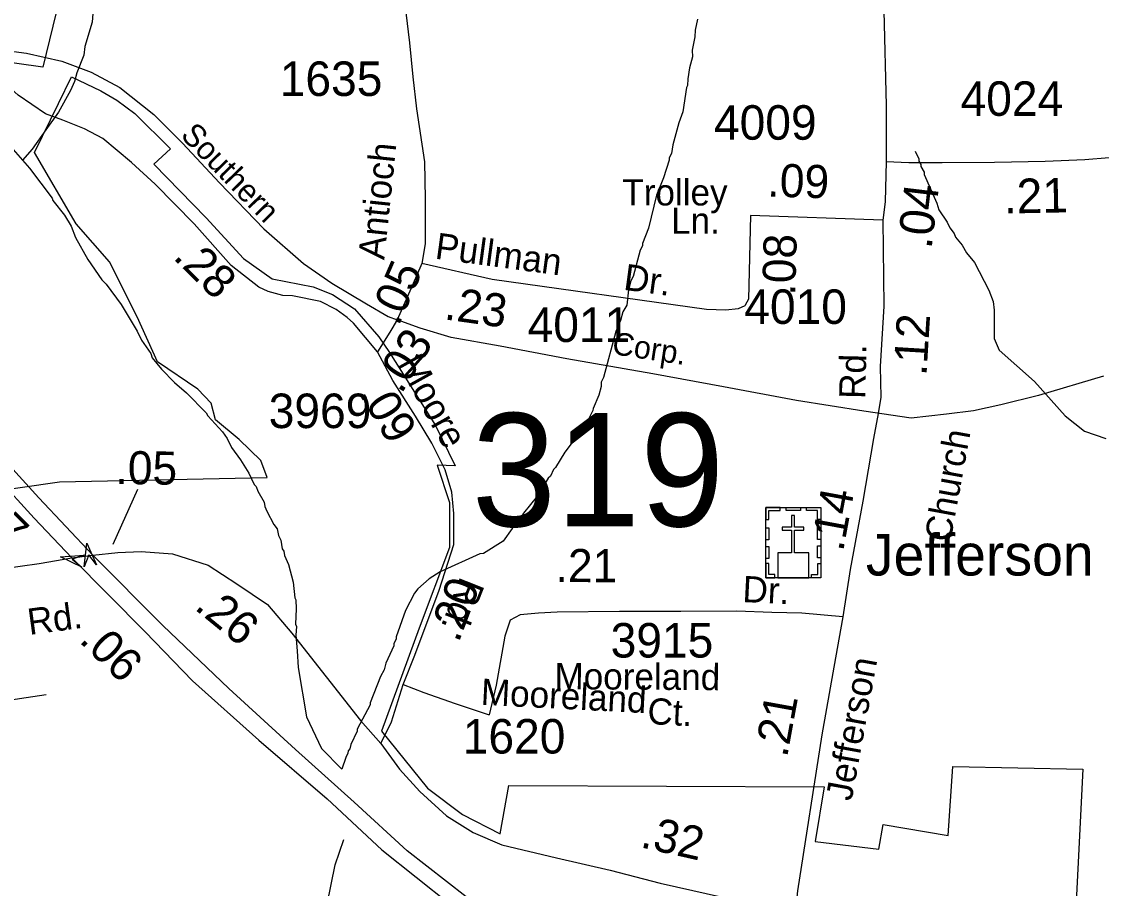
# Model space of a CAD drawing. Extents: x 1547597 to 1699558, y 810033 to 920809.
# Drawn here: x 1603109 to 1607020, y 908014 to 911154 of the extents above; entities that cross this region are included whole.
import ezdxf

# ---------------------------------------------------------------- set-up
doc = ezdxf.new("R2010")
doc.units = 0
for name, color, linetype in [('Exist Boundary Political City Limit New', 7, 'Continuous'), ('Exist Cultural Church with Cemetery CELL', 7, 'Continuous'), ('Exist Cultural Church with Cemetery Label', 7, 'Continuous'), ('Exist Hydrographic Creek Single Shore', 7, 'Continuous'), ('Exist Hydrographic Misc Water Feature', 7, 'Continuous'), ('Exist Railroad Mainline', 7, 'Continuous'), ('Exist Railroad Mainline Label', 7, 'Continuous'), ('Exist Road Non-System Type 51', 7, 'Continuous'), ('Exist Road Non-System Type 51 Label', 7, 'Continuous'), ('Exist Road Primary US Divided Attributed', 7, 'Continuous'), ('Exist Road Secondary Mileage Hundredths English Label', 7, 'Continuous'), ('Exist Road Secondary Structure Standard Bridge Attributed CELL', 7, 'Continuous'), ('Exist Road Secondary Structure Standard Bridge Number Label', 7, 'Continuous'), ('Exist Road Secondary Type 51 Attributed', 7, 'Continuous'), ('Exist Road Secondary Type 51 Label', 7, 'Continuous'), ('Exist Road Secondary Type 51 Number Label', 7, 'Continuous'), ('Map Preparation Boundary City Limit Buffer Line', 7, 'Continuous')]:
    doc.layers.add(name, color=color, linetype=linetype)

msp = doc.modelspace()

# ---------------------------------------------------------------- linework, layer by layer
at = {"layer": 'Exist Boundary Political City Limit New'}
for points in [[(1603541, 912445.2), (1603186.1, 910988.8), (1602996, 911015.3)], [(1603998.5, 909502.5), (1603975, 909563.7), (1603897.5, 909639.2), (1603811, 909710.6), (1603795.1, 909771.5), (1603747.1, 909822.2), (1603600.6, 909921.1), (1603528, 910083.6), (1603427.6, 910283.4), (1603306, 910420.6), (1603155.2, 910679.2), (1603242.5, 910856.7), (1603290, 910953.5), (1603396.4, 910902.9), (1603453.7, 910869.1), (1603518.9, 910820.6), (1603647.9, 910693.2), (1603588.1, 910637.3), (1603777.2, 910442.2), (1603913.1, 910295.3), (1604016, 910222.3), (1604165.5, 910192.3), (1604234.7, 910164.6), (1604314.5, 910113.5), (1604402.8, 910012.2), (1604442, 909955), (1604608.6, 909691), (1604679.5, 909544.5), (1604614.7, 909546.9), (1604659.2, 909411.3), (1604659.2, 909248), (1604548.5, 908956.4), (1604412.5, 908583.5), (1604579, 908377.2), (1604706.4, 908281.1), (1604841.9, 908211.5), (1604873.2, 908386.5), (1606015.6, 908381.9), (1605983, 908183.5), (1606213.5, 908156), (1606229.7, 908245.5), (1606465.5, 908205), (1606482.4, 908454.7), (1606953.1, 908445.5), (1606880.6, 907001.9)], [(1602407.4, 909365.5), (1603245.9, 909486), (1603998.5, 909502.5)]]:
    msp.add_lwpolyline(points, dxfattribs=at)
at = {"layer": 'Exist Cultural Church with Cemetery CELL'}
for points in [[(1605804.6, 909393.7), (1606003.7, 909393.7), (1606003.7, 909139), (1605804.6, 909139)], [(1605804.6, 909350.4), (1605816, 909350.4), (1605816, 909382.6), (1605856.5, 909382.5), (1605856.5, 909393.7), (1605804.6, 909393.7)], [(1605847.7, 909139.1), (1605959.9, 909139.1), (1605959.9, 909229.6), (1605909.1, 909229.7), (1605909.1, 909311.1), (1605942.1, 909311.1), (1605942.1, 909322.1), (1605909.1, 909322.1), (1605909.1, 909364.4), (1605897.5, 909364.4), (1605897.5, 909322.1), (1605864.4, 909322.1), (1605864.4, 909311.1), (1605897.5, 909311.1), (1605897.5, 909229.7), (1605847.7, 909229.6)], [(1605878.7, 909393.7), (1605930.5, 909393.7), (1605930.5, 909382.3), (1605878.7, 909382.3)], [(1606003.8, 909350.3), (1605992.4, 909350.3), (1605992.4, 909382.5), (1605951.9, 909382.5), (1605951.9, 909393.6), (1606003.8, 909393.6)], [(1605992.4, 909277.2), (1605992.4, 909320.5), (1606003.8, 909320.5), (1606003.8, 909277.2)], [(1605804.6, 909276.2), (1605804.6, 909319.5), (1605816, 909319.5), (1605816, 909276.2)], [(1605804.6, 909209), (1605804.6, 909252.3), (1605816, 909252.3), (1605816, 909209)], [(1605992.3, 909211.3), (1605992.3, 909254.6), (1606003.7, 909254.6), (1606003.7, 909211.3)], [(1605837.7, 909139.1), (1605837.7, 909150.6), (1605815.7, 909150.6), (1605815.7, 909191), (1605804.6, 909191), (1605804.6, 909139.1)], [(1605970.6, 909139), (1605970.6, 909150.5), (1605992.6, 909150.5), (1605992.6, 909190.9), (1606003.7, 909190.9), (1606003.7, 909139)]]:
    msp.add_lwpolyline(points, close=True, dxfattribs=at)
at = {"layer": 'Exist Hydrographic Creek Single Shore'}
msp.add_lwpolyline([(1604045.3, 904573.2), (1604020.6, 904701), (1604026.7, 905144), (1604061.6, 905268.1), (1604167.7, 906332.9), (1604214.7, 907359.4), (1604187.7, 907819.6), (1604244.7, 908098.7), (1604276.3, 908190.9)], dxfattribs=at)
at = {"layer": 'Exist Hydrographic Misc Water Feature'}
for points in [[(1603366.4, 911183), (1603364, 911151), (1603338.5, 911063.4), (1603334, 911031.5), (1603309, 910968), (1603300.5, 910936.1), (1603286, 910904.3), (1603242.8, 910825.1), (1603196.6, 910761.9), (1603147, 910691.8), (1603112.1, 910651.9)], [(1605557.1, 911162.1), (1605548.5, 911122.2), (1605548.1, 911098.2), (1605537.3, 911050.4), (1605538.9, 911026.3), (1605528.3, 910986.5), (1605521.7, 910946.6), (1605521.3, 910922.7), (1605517.2, 910914.8), (1605503.8, 910826.9), (1605489.1, 910787.2), (1605467.9, 910707.6), (1605463.4, 910675.7), (1605455.1, 910659.8), (1605455, 910651.8), (1605434, 910588.1), (1605408.9, 910524.5), (1605379.1, 910405.1), (1605358.2, 910349.4), (1605358.1, 910341.4), (1605349.8, 910325.5), (1605324.3, 910230), (1605316.1, 910214.1), (1605307.5, 910182.3), (1605300.7, 910126.4), (1605286.3, 910102.7), (1605277.8, 910070.8), (1605261.1, 910031.1), (1605216.5, 909863.9), (1605208.2, 909848), (1605208, 909832), (1605199.5, 909800.1), (1605178.7, 909752.5), (1605178.6, 909744.5), (1605149.8, 909689), (1605121.1, 909649.5), (1605118.9, 909639.5), (1605106.8, 909633.7), (1605076.2, 909594.2), (1605043.3, 909538.8), (1605035.2, 909531), (1605024.9, 909507.1), (1605016.8, 909499.3), (1604977.7, 909435.9), (1604926.8, 909372.8), (1604902.2, 909333.2), (1604885.9, 909317.5), (1604853.2, 909272), (1604782.5, 909227.2), (1604768.5, 909225.4), (1604625.4, 909159.8), (1604585.1, 909134.5), (1604544.5, 909099.2), (1604532.3, 909083.4), (1604499.3, 909020), (1604465.8, 908924.5), (1604465.7, 908916.5), (1604457.4, 908900.7), (1604457.3, 908892.7), (1604428.3, 908829.2), (1604421.9, 908805.3), (1604409.5, 908781.5), (1604372, 908686.2), (1604371.9, 908678.2), (1604324.5, 908591), (1604324.4, 908583), (1604301.7, 908535.3), (1604297.4, 908519.4), (1604291.3, 908511.6), (1604291.1, 908503.6)], [(1602353.6, 910944.3), (1602442.7, 910918.6), (1602458.7, 910918.2), (1602506.4, 910905.4), (1602530.4, 910905.1), (1602554.3, 910898.7), (1602586.3, 910900.1), (1602594.2, 910896), (1602618.2, 910895.6), (1602634.2, 910891.3), (1602682.1, 910890.6), (1602705.9, 910882.2), (1602737.8, 910877.5), (1602793.4, 910852.6), (1602801.4, 910852.5), (1602880.8, 910811.2), (1602888.8, 910811), (1602999.8, 910753.2), (1603078.7, 910689.8), (1603112.1, 910651.9)], [(1603112.1, 910651.9), (1603137.6, 910622.9), (1603219.8, 910513.5), (1603221.7, 910505.5), (1603264.8, 910452.7), (1603288.2, 910412.3), (1603303.5, 910372.1), (1603348.2, 910291.3), (1603399, 910218.5), (1603414.7, 910202.2), (1603469.6, 910129.3), (1603528, 910032.3), (1603543.5, 910000), (1603576.7, 909951.5), (1603582.3, 909935.4), (1603615.8, 909894.8), (1603662.9, 909846), (1603706.3, 909809.3), (1603777.1, 909736.1), (1603783, 909726.1), (1603836, 909667.1), (1603853.6, 909642.8), (1603869.1, 909610.6), (1603902.3, 909566), (1603931.5, 909517.5), (1603950.9, 909477.2), (1603958.7, 909469), (1603964.5, 909452.9), (1603987.8, 909412.6), (1603989.6, 909396.6), (1603997.3, 909380.5), (1604022.5, 909332.1), (1604034.3, 909315.9), (1604039.9, 909291.8), (1604047.6, 909275.6), (1604053.1, 909243.5), (1604059, 909235.4), (1604060.7, 909219.4), (1604076.2, 909187.1), (1604093.1, 909122.8), (1604098.3, 909066.7), (1604102.1, 909058.7), (1604103.6, 909026.6), (1604100.7, 908970.8), (1604104.6, 908962.7), (1604102, 908930.7), (1604107.2, 908874.6), (1604111, 908814.4), (1604141.2, 908635.5), (1604194.8, 908520.5), (1604268.8, 908445.6)], [(1606345.1, 910684.8), (1606358.6, 910656.5), (1606358.5, 910648.5), (1606366.3, 910636.4), (1606366.2, 910628.4), (1606377.8, 910608.2), (1606377.7, 910600.2), (1606424.1, 910495.4), (1606431.6, 910471.3), (1606461, 910426.8), (1606470.6, 910406.6), (1606486.3, 910386.4), (1606492, 910372.3), (1606515.6, 910343.9), (1606531.1, 910315.7), (1606560.5, 910281.2), (1606612.9, 910180.3), (1606628.3, 910140.1), (1606631.8, 910108), (1606632.1, 910006), (1606649.4, 909963.7), (1606777.6, 909849.5), (1606889.5, 909725.7), (1606958.6, 909670.5), (1607036.1, 909643.1)], [(1604291.1, 908503.6), (1604282.9, 908487.7), (1604268.8, 908445.6)]]:
    msp.add_lwpolyline(points, dxfattribs=at)
at = {"layer": 'Exist Railroad Mainline'}
for points in [[(1602912.7, 911051.3), (1603025.4, 911052), (1603126.7, 911039.2), (1603255.1, 911010.9), (1603360.3, 910969.9), (1603464.2, 910914.7), (1603588, 910817.2), (1603691.9, 910713.3), (1603826, 910569.6), (1603986.4, 910402.8), (1604129.4, 910277.1), (1604232.1, 910206.5), (1604357.8, 910130.8), (1604436.7, 910085.9), (1604468.7, 910073)], [(1607028.3, 909868.8), (1606791.8, 909799.6), (1606655.4, 909765.2), (1606557.3, 909744.1), (1606459.2, 909731.3), (1606331.1, 909716.7), (1606159.5, 909742.6), (1605916.1, 909781.4), (1605650.8, 909830.2), (1605395.4, 909877.2), (1605084.1, 909932.6), (1604842.9, 909977.3), (1604665.2, 910009.3), (1604552.3, 910043.6), (1604468.7, 910073)]]:
    msp.add_lwpolyline(points, dxfattribs=at)
at = {"layer": 'Exist Road Non-System Type 51'}
for points in [[(1604981.7, 909010.6), (1604915.3, 909005.1), (1604878.8, 908985.2), (1604858.8, 908927.3), (1604828, 908749.9), (1604802.4, 908642.3)], [(1604490.9, 908752.7), (1604565.9, 908723.8), (1604679.1, 908684), (1604802.4, 908642.3)], [(1602503.7, 908611.8), (1602638.9, 908630.2), (1602851.5, 908663.5), (1603011.9, 908688), (1603198.4, 908716.1)]]:
    msp.add_lwpolyline(points, dxfattribs=at)
at = {"layer": 'Exist Road Primary US Divided Attributed'}
for points in [[(1603366.5, 909220.2), (1603171, 909428.6), (1603064.9, 909545.9), (1602932, 909688.3), (1602726.3, 909928), (1602495.3, 910209.6), (1602272.2, 910492.3), (1602116.4, 910686.8)], [(1602064.7, 910643.6), (1602203.1, 910473), (1602383.8, 910242.1), (1602633.2, 909933.4), (1602873.8, 909660.5), (1603019.1, 909501.9), (1603154.6, 909354.4), (1603290.7, 909210.9)], [(1603290.7, 909210.9), (1603556.7, 908942.9), (1603727.7, 908765.5), (1603968.3, 908551.1), (1604215.9, 908337.9), (1604414.1, 908153.6), (1604662.1, 907954.7), (1604919.2, 907758.7), (1605218.6, 907539.8), (1605587.1, 907280.5), (1605840.4, 907122), (1606155.4, 906910.7), (1606503.7, 906677.4), (1606742.6, 906521.8), (1607236.9, 906187.1), (1607507.2, 906015.9), (1607794.1, 905823.8), (1608122.8, 905610.9)], [(1607906.2, 905829.5), (1607541.4, 906060.8), (1607323.6, 906203.1), (1606877.9, 906501.6), (1606538.2, 906732.1), (1606328.1, 906867.5), (1605952.6, 907119.1), (1605559.5, 907377.1), (1605293.4, 907562.8), (1604979.7, 907790.4), (1604718.8, 907983.1), (1604505.8, 908150), (1604313.8, 908326.3), (1604100.8, 908516.5), (1603859, 908738.3), (1603620, 908965.9), (1603366.5, 909220.2)]]:
    msp.add_lwpolyline(points, dxfattribs=at)
at = {"layer": 'Exist Road Secondary Mileage Hundredths English Label'}
msp.add_lwpolyline([(1603528.3, 909458.1), (1603438.8, 909259.4)], dxfattribs=at)
at = {"layer": 'Exist Road Secondary Structure Standard Bridge Attributed CELL'}
for points in [[(1603335.9, 909179), (1603345.5, 909263.8), (1603379.6, 909185.5), (1603351.9, 909221.6)], [(1603326.6, 909177), (1603249.7, 909214.2), (1603334.9, 909220.4), (1603291.7, 909206.2)]]:
    msp.add_lwpolyline(points, close=True, dxfattribs=at)
at = {"layer": 'Exist Road Secondary Type 51 Attributed'}
for points in [[(1605588, 913362.9), (1605633.4, 913270.8), (1605786, 912989.6), (1605947.2, 912688), (1606086.3, 912437.6), (1606211, 912150.3), (1606225.9, 912075.9), (1606226.3, 911964.1), (1606238.6, 911853.9), (1606234.1, 911687.9), (1606234.7, 911462), (1606232.6, 911192.1), (1606240.2, 910850.3), (1606240.2, 910646.8)], [(1604500.4, 911186.3), (1604513.4, 911076.3), (1604526.5, 910953.3), (1604539.6, 910838.1), (1604568.2, 910645.3), (1604570.8, 910511.9), (1604570.8, 910348.9), (1604558.6, 910277.1)], [(1604398.3, 909957.3), (1604311, 910061.5), (1604287.9, 910082), (1604248.1, 910110.3), (1604191.7, 910139.8), (1604090, 910159.8), (1604055.7, 910161.6), (1604001.8, 910175.7), (1603968.4, 910191.1), (1603868.4, 910270.6), (1603733.4, 910421.3), (1603593.2, 910565.1), (1603506.6, 910643), (1603403.1, 910730.7), (1603337.3, 910765.3), (1603257.7, 910796.5), (1603195.4, 910819), (1603096.5, 910886.9), (1602991.5, 910980.8), (1602912.7, 911051.3)], [(1606240.2, 910646.8), (1606323, 910643.2), (1606443.7, 910643.2), (1606632.7, 910645), (1606816.4, 910648.6), (1606960.5, 910654), (1607048.7, 910661.2), (1607140.5, 910672), (1607219.8, 910686.4), (1607333.2, 910713.5)], [(1606240.2, 910646.8), (1606236.6, 910501), (1606228.7, 910434.7)], [(1605749.6, 910450.8), (1605741.6, 910148), (1605729.9, 910127)], [(1606228.7, 910434.7), (1605749.6, 910450.8)], [(1606228.7, 910434.7), (1606232.3, 910122.4), (1606219, 909904.6), (1606221.4, 909792.7), (1606211.6, 909734.4)], [(1604558.6, 910277.1), (1604523.9, 910196.8), (1604479.4, 910094.7), (1604468.7, 910073)], [(1605729.9, 910127), (1605728.3, 910124.1), (1605704.5, 910113.5), (1605659.3, 910108.2), (1605590.3, 910110.9), (1604812.8, 910219.7), (1604558.6, 910277.1)], [(1604468.7, 910073), (1604442.8, 910028), (1604398.3, 909957.3)], [(1604410.2, 908538.1), (1604448.7, 908617.1), (1604490.6, 908752), (1604533.3, 908858.9), (1604621.5, 909094.1), (1604674.9, 909259.8), (1604674.9, 909372), (1604666.9, 909449.5), (1604642.8, 909529.7), (1604594.7, 909625.9), (1604536, 909724.8), (1604453.2, 909853), (1604398.3, 909957.3)], [(1606211.6, 909734.4), (1606195.1, 909643.1), (1606155.7, 909415.8), (1606110, 909168.6), (1606083.3, 908997)], [(1602440.5, 909070.1), (1602592.9, 909097.5), (1602807.1, 909132.9), (1602965, 909162.1), (1603172.1, 909190.2), (1603290.7, 909210.9)], [(1603290.7, 909210.9), (1603366.5, 909220.2)], [(1603366.5, 909220.2), (1603457.2, 909230.3), (1603542.1, 909233.9), (1603655.4, 909225), (1603784.6, 909184.3), (1603889, 909117), (1603999.3, 909041.6), (1604087.9, 908938.2), (1604336.3, 908621.3), (1604410.2, 908538.1)], [(1606083.3, 908997), (1605934.8, 909010.6), (1605826.7, 909012.6), (1605699.4, 909018.3), (1605496.8, 909016.4), (1605275, 909016.4), (1605049.2, 909014.5), (1604981.7, 909010.6)], [(1606083.3, 908997), (1606050.6, 908815.5), (1606008.1, 908570.3), (1605919.5, 908005), (1605909.9, 907909.7)], [(1604410.2, 908538.1), (1604477.8, 908445.1), (1604551.2, 908364.9), (1604647.8, 908276.2), (1604744.5, 908215.8), (1604847.9, 908171.5), (1605046.6, 908124.5), (1605241.3, 908080.2), (1605421.5, 908032.5), (1605706.4, 907968.1), (1605909.9, 907909.7)]]:
    msp.add_lwpolyline(points, dxfattribs=at)
at = {"layer": 'Map Preparation Boundary City Limit Buffer Line'}
for points in [[(1603541, 912445.2), (1603186.1, 910988.8), (1602996, 911015.3)], [(1603998.5, 909502.5), (1603975, 909563.7), (1603897.5, 909639.2), (1603811, 909710.6), (1603795.1, 909771.5), (1603747.1, 909822.2), (1603600.6, 909921.1), (1603528, 910083.6), (1603427.6, 910283.4), (1603306, 910420.6), (1603155.2, 910679.2), (1603242.5, 910856.7), (1603290, 910953.5), (1603396.4, 910902.9), (1603453.7, 910869.1), (1603518.9, 910820.6), (1603647.9, 910693.2), (1603588.1, 910637.3), (1603777.2, 910442.2), (1603913.1, 910295.3), (1604016, 910222.3), (1604165.5, 910192.3), (1604234.7, 910164.6), (1604314.5, 910113.5), (1604402.8, 910012.2), (1604442, 909955), (1604608.6, 909691), (1604679.5, 909544.5), (1604614.7, 909546.9), (1604659.2, 909411.3), (1604659.2, 909248), (1604548.5, 908956.4), (1604412.5, 908583.5), (1604579, 908377.2), (1604706.4, 908281.1), (1604841.9, 908211.5), (1604873.2, 908386.5), (1606015.6, 908381.9), (1605983, 908183.5), (1606213.5, 908156), (1606229.7, 908245.5), (1606465.5, 908205), (1606482.4, 908454.7), (1606953.1, 908445.5), (1606880.6, 907001.9)], [(1602407.4, 909365.5), (1603245.9, 909486), (1603998.5, 909502.5)]]:
    msp.add_lwpolyline(points, dxfattribs=at)

# ---------------------------------------------------------------- texts
at = {"layer": 'Exist Cultural Church with Cemetery Label'}
msp.add_text('Jefferson Church', height=150, dxfattribs=at).set_placement((1606167.2, 909147.1))
at = {"layer": 'Exist Railroad Mainline Label'}
for s, rotation, p in [('Southern', 314.1228, (1603681.2, 910738.6)), ('Corp.', 351.3694, (1605244.3, 909949.7))]:
    msp.add_text(s, height=82.02, rotation=rotation, dxfattribs=at).set_placement(p)
at = {"layer": 'Exist Road Non-System Type 51 Label'}
for s, p in [('Mooreland', (1604770.8, 908678.9)), ('Ct.', (1605374.2, 908609.2))]:
    msp.add_text(s, height=95, rotation=357.101, dxfattribs=at).set_placement(p)
at = {"layer": 'Exist Road Secondary Mileage Hundredths English Label'}
for s, height, rotation, p in [('.09', 120, 358.0897, (1605809.1, 910520.3)), ('.21', 125, 1.1233, (1606667.9, 910458.2)), ('.04', 125, 83.1993, (1606404.7, 910327.3)), ('.08', 120, 88.4934, (1605911.2, 910160.1)), ('.28', 120, 315.3951, (1603654.4, 910297.2)), ('.05', 120, 66.4604, (1604474.1, 910047.5)), ('.23', 120, 352.0294, (1604637, 910075.3)), ('.12', 120, 86.5245, (1606386.4, 909868.6)), ('.03', 120, 57.8201, (1604483.9, 909801.8)), ('.09', 120, 300.6573, (1604329.1, 909807.5)), ('.05', 120, 359.2809, (1603448.5, 909478.6)), ('.14', 120, 79.5389, (1606084.3, 909230.9)), ('.07', 120, 314.8731, (1602901.5, 909395.9)), ('.21', 120, 359.6397, (1605042.9, 909123.7)), ('.20', 120, 69.2897, (1604691.5, 908900.6)), ('.26', 120, 320.635, (1603731.3, 909027.5)), ('.06', 120, 315.5732, (1603314.1, 908908.6)), ('.21', 120, 79.6773, (1605881.4, 908485)), ('.32', 120, 347.2642, (1605346.7, 908163.3))]:
    msp.add_text(s, height=height, rotation=rotation, dxfattribs=at).set_placement(p)
at = {"layer": 'Exist Road Secondary Structure Standard Bridge Number Label'}
msp.add_text('319', height=410.1, dxfattribs=at).set_placement((1604739.3, 909325.1))
at = {"layer": 'Exist Road Secondary Type 51 Label'}
for s, rotation, p in [('Antioch', 84.0195, (1604422.5, 910288.5)), ('Pullman', 352.3366, (1604603.5, 910295.2)), ('Dr.', 352.3366, (1605286.3, 910182.5)), ('Moore', 298.9572, (1604469, 909914.1)), ('Rd.', 88.7138, (1606165, 909786)), ('Church', 79.5389, (1606472.4, 909264.4)), ('Rd.', 248.3961, (1604699.3, 909146.4)), ('Dr.', 357.2633, (1605718.6, 909051.1)), ('Rd.', 7.6748, (1603137, 908931.6)), ('Mooreland', 359.6397, (1605038.9, 908735.4)), ('Jefferson', 79.6773, (1606115.1, 908327.3))]:
    msp.add_text(s, height=95, rotation=rotation, dxfattribs=at).set_placement(p)
for s, p in [('Trolley', (1605284.9, 910487.6)), ('Ln.', (1605461.5, 910385))]:
    msp.add_text(s, height=95, dxfattribs=at).set_placement(p)
at = {"layer": 'Exist Road Secondary Type 51 Number Label'}
for s, p in [('1635', (1604043.9, 910884.3)), ('4024', (1606510, 910812.2)), ('4009', (1605616.9, 910725.8)), ('4010', (1605726.7, 910058.5)), ('4011', (1604941.9, 909993)), ('3969', (1604004, 909681.1)), ('3915', (1605242.6, 908849.9)), ('1620', (1604706.8, 908502.1))]:
    msp.add_text(s, height=125, dxfattribs=at).set_placement(p)

doc.saveas('drawing.dxf')
